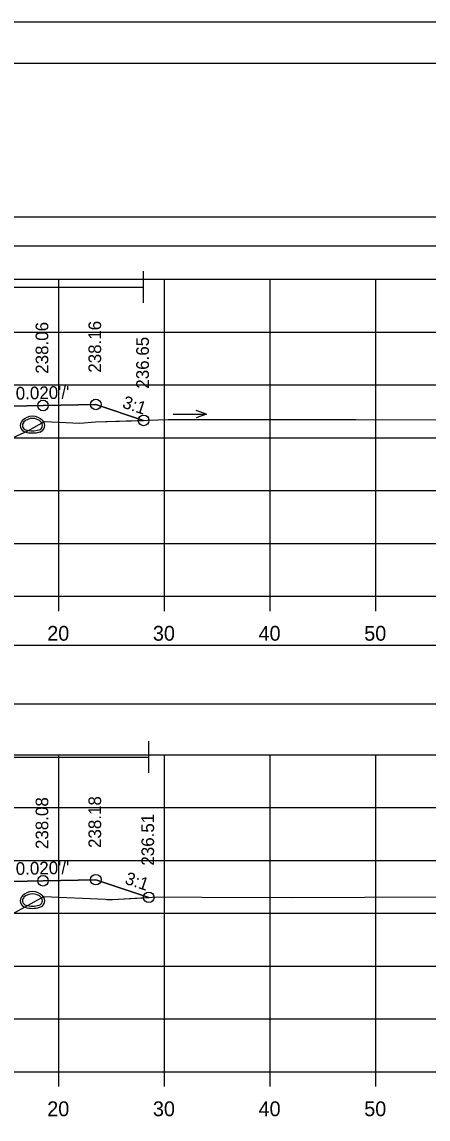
# Model space of a CAD drawing. Extents: x 1369627 to 1374022, y 380035 to 398173.
# Drawn here: x 1372115 to 1372153.5, y 389108.5 to 389212.3 of the extents above; entities that cross this region are included whole.
import ezdxf

# ---------------------------------------------------------------- set-up
doc = ezdxf.new("R2010")
doc.units = 0
for name, color, linetype in [('Default', 7, 'Continuous'), ('R_Axis', 7, 'Continuous'), ('R_Axis Annot', 7, 'Continuous'), ('R_Border', 7, 'Continuous'), ('R_Drive', 7, 'Continuous'), ('R_Exist Surface', 7, 'Continuous'), ('R_Fin Surface', 7, 'Continuous'), ('R_Grid', 7, 'Continuous'), ('R_MOT', 7, 'Continuous'), ('R_No Plot', 7, 'Continuous'), ('R_Water Annot', 7, 'Continuous'), ('R_Xsect Elev', 7, 'Continuous'), ('R_Xsect Slope', 7, 'Continuous'), ('T_Vehicle Path Rt', 7, 'Continuous')]:
    doc.layers.add(name, color=color, linetype=linetype)

msp = doc.modelspace()

# ---------------------------------------------------------------- linework, layer by layer
at = {"layer": 'Default'}
for points in [[(1371948.53, 389191.11), (1372248.53, 389191.11), (1372248.53, 389193.82), (1371948.53, 389193.82)], [(1371948.53, 389147.78), (1372248.53, 389147.78), (1372248.53, 389153.31), (1371948.53, 389153.31)]]:
    msp.add_lwpolyline(points, close=True, dxfattribs=at)
at = {"layer": 'R_Axis'}
for p, q in [((1371948.53, 389157.95), (1372248.53, 389157.95)), ((1372118.53, 389156.55), (1372118.53, 389157.95)), ((1372128.53, 389156.55), (1372128.53, 389157.95)), ((1372138.53, 389156.55), (1372138.53, 389157.95)), ((1372148.53, 389156.55), (1372148.53, 389157.95)), ((1371948.53, 389112.95), (1372248.53, 389112.95)), ((1372118.53, 389111.55), (1372118.53, 389112.95)), ((1372128.53, 389111.55), (1372128.53, 389112.95)), ((1372138.53, 389111.55), (1372138.53, 389112.95)), ((1372148.53, 389111.55), (1372148.53, 389112.95))]:
    msp.add_line(p, q, dxfattribs=at)
at = {"layer": 'R_Border'}
msp.add_line((1371940.53, 389208.41), (1372256.71, 389208.41), dxfattribs=at)
at = {"layer": 'R_Drive'}
for centre, radius, start, end in [((1372115.53, 389174.12), 0.646, 136.3515, 253.9529), ((1372116.04, 389173.64), 1.35, 43.6485, 136.3515), ((1372115.53, 389174.12), 0.438, 136.3515, 253.9529), ((1372116.04, 389173.64), 1.15, 43.6485, 136.3515), ((1372116.55, 389174.12), 0.438, 286.0471, 43.6485), ((1372116.55, 389174.12), 0.646, 286.0471, 43.6485), ((1372116.04, 389175.91), 2.5, 253.9529, 286.0471), ((1372116.04, 389175.91), 2.29, 253.9529, 286.0471), ((1372115.53, 389129.14), 0.646, 136.3515, 253.9529), ((1372116.04, 389128.65), 1.35, 43.6485, 136.3515), ((1372115.53, 389129.14), 0.438, 136.3515, 253.9529), ((1372116.04, 389128.65), 1.15, 43.6485, 136.3515), ((1372116.55, 389129.14), 0.438, 286.0471, 43.6485), ((1372116.55, 389129.14), 0.646, 286.0471, 43.6485), ((1372116.04, 389130.92), 2.5, 253.9529, 286.0471), ((1372116.04, 389130.92), 2.29, 253.9529, 286.0471)]:
    msp.add_arc(centre, radius, start, end, dxfattribs=at)
at = {"layer": 'R_Exist Surface'}
for points in [[(1372112.98, 389172.4), (1372115.65, 389173.65), (1372117.19, 389174.5), (1372120.52, 389174.34), (1372122.02, 389174.45), (1372128.89, 389174.68), (1372128.92, 389174.68), (1372128.95, 389174.68), (1372146.28, 389174.67), (1372146.46, 389174.67), (1372146.64, 389174.67), (1372163.88, 389174.66)], [(1372114.14, 389127.9), (1372117.12, 389129.55), (1372122.94, 389129.28), (1372123.08, 389129.27), (1372123.62, 389129.27), (1372127.92, 389129.51), (1372132.11, 389129.47), (1372140.57, 389129.46), (1372147.5, 389129.48), (1372154.63, 389129.5)]]:
    msp.add_lwpolyline(points, dxfattribs=at)
at = {"layer": 'R_Fin Surface'}
for points in [[(1372071.38, 389174.9), (1372075.02, 389176.11), (1372080.02, 389176.01), (1372083.02, 389175.95), (1372083.52, 389175.95), (1372083.53, 389175.45), (1372084.53, 389175.47), (1372086.53, 389175.51), (1372098.53, 389175.75), (1372110.53, 389175.51), (1372112.53, 389175.47), (1372113.53, 389175.45), (1372113.54, 389175.95), (1372114.04, 389175.95), (1372117.04, 389176.01), (1372122.04, 389176.11), (1372126.56, 389174.6)], [(1372071.41, 389129.93), (1372075.02, 389131.13), (1372080.02, 389131.03), (1372083.02, 389130.97), (1372083.52, 389130.97), (1372083.53, 389130.47), (1372084.53, 389130.49), (1372086.53, 389130.53), (1372098.53, 389130.77), (1372110.53, 389130.53), (1372112.53, 389130.49), (1372113.53, 389130.47), (1372113.54, 389130.97), (1372114.04, 389130.97), (1372117.04, 389131.03), (1372122.04, 389131.13), (1372127.05, 389129.46)]]:
    msp.add_lwpolyline(points, dxfattribs=at)
at = {"layer": 'R_Grid'}
for p, q in [((1371948.53, 389187.95), (1372248.53, 389187.95)), ((1372118.53, 389157.95), (1372118.53, 389187.95)), ((1372128.53, 389157.95), (1372128.53, 389187.95)), ((1372138.53, 389157.95), (1372138.53, 389187.95)), ((1372148.53, 389157.95), (1372148.53, 389187.95)), ((1371948.53, 389182.95), (1372248.53, 389182.95)), ((1371948.53, 389177.95), (1372248.53, 389177.95)), ((1371948.53, 389172.95), (1372248.53, 389172.95)), ((1371948.53, 389167.95), (1372248.53, 389167.95)), ((1371948.53, 389162.95), (1372248.53, 389162.95)), ((1371948.53, 389157.95), (1372248.53, 389157.95)), ((1371948.53, 389142.95), (1372248.53, 389142.95)), ((1372118.53, 389112.95), (1372118.53, 389142.95)), ((1372128.53, 389112.95), (1372128.53, 389142.95)), ((1372138.53, 389112.95), (1372138.53, 389142.95)), ((1372148.53, 389112.95), (1372148.53, 389142.95)), ((1371948.53, 389137.95), (1372248.53, 389137.95)), ((1371948.53, 389132.95), (1372248.53, 389132.95)), ((1371948.53, 389127.95), (1372248.53, 389127.95)), ((1371948.53, 389122.95), (1372248.53, 389122.95)), ((1371948.53, 389117.95), (1372248.53, 389117.95)), ((1371948.53, 389112.95), (1372248.53, 389112.95))]:
    msp.add_line(p, q, dxfattribs=at)
at = {"layer": 'R_MOT'}
for p, q in [((1372126.56, 389185.72), (1372126.56, 389188.72)), ((1372071.38, 389187.22), (1372126.56, 389187.22)), ((1372127.05, 389141.23), (1372127.05, 389144.23)), ((1372071.43, 389142.73), (1372127.05, 389142.73))]:
    msp.add_line(p, q, dxfattribs=at)
at = {"layer": 'R_No Plot'}
msp.add_line((1371928.13, 389212.31), (1372261.46, 389212.31), dxfattribs=at)
for points in [[(1371928.12, 389212.31), (1372261.46, 389212.31), (1372261.46, 388998.97), (1371928.12, 388998.97)], [(1372174.45, 389208.41), (1372194.07, 389208.41), (1372194.07, 389198.53), (1372210.18, 389198.53), (1372233.38, 389198.53), (1372233.38, 389165.86), (1372256.59, 389165.86), (1372256.71, 389002.95), (1371940.53, 389002.95), (1371940.53, 389208.41)]]:
    msp.add_lwpolyline(points, close=True, dxfattribs=at)
for centre in [(1372117.04, 389176.01), (1372122.04, 389176.11), (1372126.56, 389174.6), (1372117.04, 389131.03), (1372122.04, 389131.13), (1372127.05, 389129.46)]:
    msp.add_circle(centre, 0.5, dxfattribs=at)
at = {"layer": 'R_Water Annot'}
for p, q in [((1372129.36, 389175.18), (1372132.5, 389175.18)), ((1372132.5, 389175.18), (1372131.54, 389175.53)), ((1372132.5, 389175.18), (1372131.54, 389174.83))]:
    msp.add_line(p, q, dxfattribs=at)
at = {"layer": 'T_Vehicle Path Rt'}
for points in [[(1372126.56, 389174.6), (1372122.04, 389176.11), (1372117.04, 389176.01), (1372114.04, 389175.95)], [(1372109.37, 389174.3), (1372110.27, 389173.79), (1372112.98, 389172.4), (1372115.65, 389173.65), (1372117.19, 389174.5), (1372120.52, 389174.34), (1372122.02, 389174.45), (1372126.56, 389174.6)], [(1372127.05, 389129.46), (1372122.04, 389131.13), (1372117.04, 389131.03), (1372114.04, 389130.97)], [(1372109.36, 389129.34), (1372111.79, 389127.96), (1372112.98, 389127.36), (1372114.14, 389127.9), (1372117.12, 389129.55), (1372122.94, 389129.28), (1372123.08, 389129.27), (1372123.62, 389129.27), (1372127.05, 389129.46)]]:
    msp.add_lwpolyline(points, dxfattribs=at)

# ---------------------------------------------------------------- texts
at = {"layer": 'R_Axis Annot'}
for s, p in [('20', (1372117.44, 389153.75)), ('30', (1372127.44, 389153.75)), ('40', (1372137.44, 389153.75)), ('50', (1372147.44, 389153.75)), ('20', (1372117.44, 389108.75)), ('30', (1372127.44, 389108.75)), ('40', (1372137.44, 389108.75)), ('50', (1372147.44, 389108.75))]:
    msp.add_text(s, height=1.4, dxfattribs=at).set_placement(p)
at = {"layer": 'R_Xsect Elev'}
for s, p in [('238.06', (1372117.54, 389179.01)), ('238.16', (1372122.54, 389179.11)), ('236.65', (1372127.06, 389177.6)), ('238.08', (1372117.54, 389134.03)), ('238.18', (1372122.54, 389134.13)), ('236.51', (1372127.55, 389132.46))]:
    msp.add_text(s, height=1.2, rotation=90, dxfattribs=at).set_placement(p)
at = {"layer": 'R_Xsect Slope'}
for s, rotation, p in [("0.020'/'", 1.1458, (1372114.47, 389176.56)), ('3:1', 341.5668, (1372124.46, 389175.83)), ("0.020'/'", 1.1458, (1372114.47, 389131.58)), ('3:1', 341.5668, (1372124.7, 389130.77))]:
    msp.add_text(s, height=1.2, rotation=rotation, dxfattribs=at).set_placement(p)

doc.saveas('drawing.dxf')
